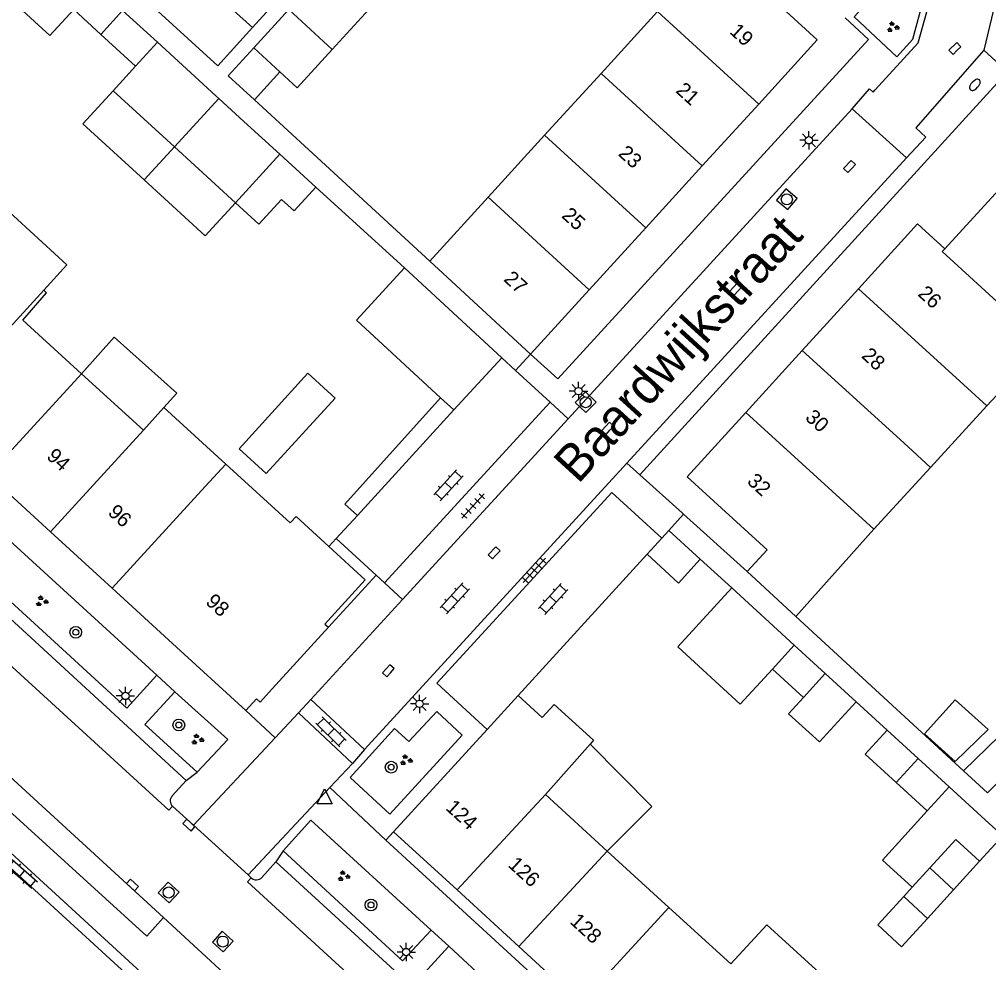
# Model space of a CAD drawing. Extents: x 128000 to 131008, y 398996 to 402500.
# Drawn here: x 129230.9 to 129296.8, y 399441.1 to 399505.2 of the extents above; entities that cross this region are included whole.
import ezdxf

# ---------------------------------------------------------------- set-up
doc = ezdxf.new("R2010")
doc.units = 0
for name, color, linetype in [('gg-afsc-erfafscheiding', 7, 'Continuous'), ('gg-afsc-muur', 7, 'Continuous'), ('gg-anno-huisnummerreeks BGT', 7, 'Continuous'), ('gg-anno-openbare ruimte label', 7, 'Continuous'), ('gg-bbg-bijgebouw', 7, 'Continuous'), ('gg-bbg-gedigitaliseerde bebouwing', 7, 'Continuous'), ('gg-bbg-gedigitaliseerde bijgebouw', 7, 'Continuous'), ('gg-bbg-hoofdgebouw', 7, 'Continuous'), ('gg-bbg-luifel en loopbrug', 7, 'Continuous'), ('gg-bbg-tussenscheiding', 7, 'Continuous'), ('gg-knt-verharding', 7, 'Continuous'), ('gg-knt-verharding nz', 7, 'Continuous'), ('gt-grn-weggrens', 7, 'Continuous'), ('gt-symb-boom', 7, 'Continuous'), ('gt-symb-brandkraan', 7, 'Continuous'), ('gt-symb-groenvak', 7, 'Continuous'), ('gt-symb-klinker verharding', 7, 'Continuous'), ('gt-symb-kolk', 7, 'Continuous'), ('gt-symb-lichtmast', 7, 'Continuous'), ('gt-symb-rioolschacht', 7, 'Continuous'), ('gt-symb-tegel verharding', 7, 'Continuous'), ('gt-symb-waterafsluiter', 7, 'Continuous')]:
    doc.layers.add(name, color=color, linetype=linetype)

# ---------------------------------------------------------------- blocks, each defined once
blk = doc.blocks.new('gt0-WAFSL')
at = {"layer": 'gt-symb-waterafsluiter'}
for p, q in [((-0.5, -0.333), (0, 0.667)), ((0, 0.667), (0.5, -0.333)), ((0.5, -0.333), (-0.5, -0.333))]:
    blk.add_line(p, q, dxfattribs=at)
blk = doc.blocks.new('gt0-GRVAK')
at = {"layer": 'gt-symb-groenvak'}
for p, q in [((-0.11, 0.189), (-0.228, 0.24)), ((-0.182, 0.153), (0.088, 0.153)), ((-0.091, 0.211), (-0.156, 0.322)), ((-0.047, 0.214), (-0.047, 0.393)), ((-0.004, 0.211), (0.061, 0.322)), ((0.015, 0.189), (0.133, 0.24)), ((0.262, -0.052), (0.197, 0.059)), ((0.305, -0.049), (0.305, 0.13)), ((0.349, -0.052), (0.414, 0.059)), ((-0.245, -0.228), (-0.363, -0.177)), ((-0.318, -0.264), (-0.047, -0.264)), ((-0.226, -0.206), (-0.291, -0.095)), ((-0.183, -0.203), (-0.183, -0.024)), ((-0.139, -0.206), (-0.074, -0.095)), ((-0.12, -0.228), (-0.002, -0.177)), ((0.243, -0.074), (0.125, -0.023)), ((0.17, -0.11), (0.441, -0.11)), ((0.368, -0.074), (0.486, -0.023))]:
    blk.add_line(p, q, dxfattribs=at)
blk = doc.blocks.new('gt0-KL1')
at = {"layer": 'gt-symb-klinker verharding'}
for p, q in [((-1.15, 0.3), (1.15, 0.3)), ((-1, -0.3), (-1, 0.3)), ((-0.5, 0.3), (-0.5, 0.45)), ((0, -0.3), (0, 0.3)), ((0.5, 0.3), (0.5, 0.45)), ((1, -0.3), (1, 0.3)), ((-1.15, -0.3), (1.15, -0.3)), ((-0.5, -0.45), (-0.5, -0.3)), ((0.5, -0.45), (0.5, -0.3))]:
    blk.add_line(p, q, dxfattribs=at)
blk = doc.blocks.new('gt0-BOOM')
at = {"layer": 'gt-symb-boom'}
for radius in [0.4, 0.2]:
    blk.add_circle((0, 0), radius, dxfattribs=at)
blk = doc.blocks.new('gt0-RS')
at = {"layer": 'gt-symb-rioolschacht'}
blk.add_lwpolyline([(-0.5, -0.5), (0.5, -0.5), (0.5, 0.5), (-0.5, 0.5)], close=True, dxfattribs=at)
blk.add_circle((0, 0), 0.375, dxfattribs=at)
blk = doc.blocks.new('gt0-KOLK')
at = {"layer": 'gt-symb-kolk'}
blk.add_lwpolyline([(0, 0), (0.375, 0), (0.375, 0.4), (-0.375, 0.4), (-0.375, 0), (0, 0)], dxfattribs=at)
blk = doc.blocks.new('gt0-LMAST')
at = {"layer": 'gt-symb-lichtmast'}
for p, q in [((-0.182, 0.173), (-0.447, 0.438)), ((-0.005, 0.246), (-0.005, 0.621)), ((0.172, 0.173), (0.437, 0.438)), ((-0.255, -0.004), (-0.63, -0.004)), ((-0.182, -0.181), (-0.447, -0.446)), ((-0.005, -0.254), (-0.005, -0.629)), ((0.437, -0.446), (0.172, -0.181)), ((0.245, -0.004), (0.62, -0.004))]:
    blk.add_line(p, q, dxfattribs=at)
blk.add_circle((-0.005, -0.004), 0.25, dxfattribs=at)
blk = doc.blocks.new('gt0-TEG1')
at = {"layer": 'gt-symb-tegel verharding'}
for p, q in [((-1.125, 0), (1.125, 0)), ((-0.9, -0.25), (-0.9, 0.25)), ((-0.45, -0.25), (-0.45, 0.25)), ((0, -0.25), (0, 0.25)), ((0.45, -0.25), (0.45, 0.25)), ((0.9, -0.25), (0.9, 0.25))]:
    blk.add_line(p, q, dxfattribs=at)
blk = doc.blocks.new('gt0-BR')
at = {"layer": 'gt-symb-brandkraan'}
for centre, radius, start, end in [((-0.244, 0), 0.206, 107.56694, 252.43307), ((0.599, -2.664), 3, 106.89205, 107.56694), ((0, -0.691), 0.938, 73.10799, 106.89205), ((-0.599, -2.664), 3, 72.43309, 73.10799), ((0.244, 0), 0.206, 287.56695, 72.43309), ((0.599, 2.664), 3, 252.43307, 253.10797), ((0, 0.691), 0.938, 253.10797, 286.89206), ((-0.599, 2.664), 3, 286.89206, 287.56695)]:
    blk.add_arc(centre, radius, start, end, dxfattribs=at)

msp = doc.modelspace()

# ---------------------------------------------------------------- linework, layer by layer
at = {"layer": 'gg-afsc-erfafscheiding'}
for p, q in [((129255.302, 399514.087), (129246.739, 399504.636)), ((129258.8, 399488.76), (129246.876, 399499.722)), ((129257.092, 399488.295), (129251.05, 399493.79)), ((129275.96, 399471.64), (129276.057, 399471.553)), ((129276.057, 399471.553), (129280.374, 399467.665)), ((129277.193, 399468.496), (129279.332, 399466.538)), ((129283.695, 399464.605), (129295.085, 399454.111)), ((129287.785, 399458.805), (129289.89, 399456.88))]:
    msp.add_line(p, q, dxfattribs=at)
at = {"layer": 'gg-afsc-muur'}
for p, q in [((129253.881, 399471.47), (129252.438, 399469.891)), ((129252.438, 399469.891), (129251.945, 399469.351)), ((129264.813, 399459.221), (129273.568, 399468.829))]:
    msp.add_line(p, q, dxfattribs=at)
at = {"layer": 'gg-bbg-bijgebouw'}
for p, q in [((129257.092, 399488.295), (129263.707, 399482.192)), ((129263.707, 399482.192), (129260.432, 399478.642)), ((129260.432, 399478.642), (129259.529, 399479.475)), ((129275.052, 399470.453), (129274.573, 399469.929)), ((129277.193, 399468.496), (129275.052, 399470.453)), ((129274.573, 399469.929), (129273.568, 399468.829)), ((129273.568, 399468.829), (129275.709, 399466.872))]:
    msp.add_line(p, q, dxfattribs=at)
msp.add_lwpolyline([(129259.529, 399479.475), (129253.817, 399484.745), (129257.092, 399488.295)], dxfattribs=at)
at = {"layer": 'gg-bbg-gedigitaliseerde bebouwing'}
for p, q in [((129300.35, 399482.92), (129296.676, 399478.913)), ((129239.328, 399477.269), (129235.116, 399481.107)), ((129240.723, 399478.797), (129239.328, 399477.269)), ((129244.926, 399474.959), (129240.723, 399478.797)), ((129296.676, 399478.913), (129292.841, 399474.73)), ((129292.841, 399474.73), (129288.99, 399470.531)), ((129288.99, 399470.531), (129283.695, 399464.605)), ((129269.934, 399456.193), (129269.693, 399455.919)), ((129269.693, 399455.919), (129266.665, 399452.49)), ((129266.665, 399452.49), (129270.858, 399448.658)), ((129270.858, 399448.658), (129275.063, 399444.814)), ((129275.063, 399444.814), (129279.259, 399440.979))]:
    msp.add_line(p, q, dxfattribs=at)
for points in [[(129232.551, 399486.791), (129234.126, 399488.513), (129229.927, 399492.347), (129228.354, 399490.624)], [(129235.116, 399481.107), (129231.135, 399484.734), (129232.75, 399486.61), (129232.551, 399486.791)], [(129244.926, 399474.959), (129249.309, 399470.957), (129249.71, 399471.396)], [(129284.17, 399438.11), (129285.806, 399439.897), (129281.706, 399443.651), (129279.259, 399440.979)]]:
    msp.add_lwpolyline(points, dxfattribs=at)
at = {"layer": 'gg-bbg-gedigitaliseerde bijgebouw'}
for p, q in [((129252.156, 399503.137), (129255.923, 399507.263)), ((129236.443, 399504.165), (129237.912, 399505.805)), ((129240.28, 399503.638), (129237.912, 399505.805)), ((129249.218, 399505.851), (129246.833, 399503.248)), ((129238.802, 399502.003), (129236.443, 399504.165)), ((129240.28, 399503.638), (129244.258, 399500)), ((129246.833, 399503.248), (129248.615, 399501.62)), ((129237.28, 399500.342), (129238.802, 399502.003)), ((129241.451, 399496.521), (129237.28, 399500.342)), ((129244.258, 399500), (129244.462, 399499.813)), ((129244.462, 399499.813), (129246.17, 399498.25)), ((129246.17, 399498.25), (129248.607, 399496.023)), ((129245.595, 399492.725), (129241.451, 399496.521)), ((129248.607, 399496.023), (129251.05, 399493.79)), ((129277.193, 399468.496), (129275.709, 399466.872)), ((129279.332, 399466.538), (129283.576, 399462.654)), ((129283.576, 399462.654), (129285.68, 399460.73)), ((129284.2, 399459.1), (129282.095, 399461.025)), ((129285.68, 399460.73), (129284.2, 399459.1)), ((129289.89, 399456.88), (129291.997, 399454.953)), ((129291.997, 399454.953), (129294.1, 399453.03)), ((129292.62, 399451.4), (129290.515, 399453.321)), ((129294.1, 399453.03), (129296.824, 399450.539)), ((129294.413, 399446.023), (129296.18, 399447.96)), ((129291.602, 399446.203), (129291.023, 399445.57)), ((129292.641, 399444.081), (129294.413, 399446.023))]:
    msp.add_line(p, q, dxfattribs=at)
for points in [[(129240.306, 399505.74), (129242.656, 399508.334), (129246.739, 399504.636)], [(129228.756, 399507.952), (129232.973, 399504.087), (129234.599, 399505.855)], [(129246.739, 399504.636), (129244.389, 399502.041), (129240.306, 399505.74)], [(129248.615, 399501.62), (129249.791, 399500.546), (129252.156, 399503.137)], [(129251.05, 399493.79), (129249.57, 399492.17), (129248.716, 399492.95)], [(129248.716, 399492.95), (129247.18, 399491.273), (129245.595, 399492.725)], [(129279.332, 399466.538), (129275.664, 399462.532), (129279.913, 399458.641), (129282.095, 399461.025)], [(129296.761, 399456.919), (129294.528, 399454.736), (129292.435, 399456.634), (129294.528, 399458.943), (129296.761, 399456.919)], [(129290.515, 399453.321), (129288.4, 399455.25), (129289.89, 399456.88)], [(129292.62, 399451.4), (129289.574, 399448.045), (129291.602, 399446.203)], [(129296.824, 399450.539), (129297.758, 399449.685), (129296.18, 399447.96)], [(129291.023, 399445.57), (129289.25, 399443.63), (129290.87, 399442.14), (129292.641, 399444.081)]]:
    msp.add_lwpolyline(points, dxfattribs=at)
at = {"layer": 'gg-bbg-hoofdgebouw'}
for p, q in [((129274.272, 399505.718), (129270.441, 399501.519)), ((129266.61, 399497.32), (129270.441, 399501.519)), ((129277.328, 399495.232), (129281.164, 399499.435)), ((129266.61, 399497.32), (129262.769, 399493.111)), ((129273.482, 399491.019), (129277.328, 399495.232)), ((129262.769, 399493.111), (129258.8, 399488.76)), ((129293.81, 399489.59), (129297.492, 399493.608)), ((129269.635, 399486.806), (129273.482, 399491.019)), ((129258.8, 399488.76), (129265.65, 399482.44)), ((129265.65, 399482.44), (129269.635, 399486.806)), ((129284.121, 399482.674), (129287.941, 399486.873)), ((129280.284, 399478.457), (129284.121, 399482.674)), ((129276.309, 399474.098), (129280.284, 399478.457)), ((129233.012, 399470.363), (129228.802, 399474.212)), ((129251.945, 399469.351), (129249.71, 399471.396)), ((129237.207, 399466.527), (129233.012, 399470.363)), ((129280.374, 399467.665), (129283.695, 399464.605)), ((129241.59, 399462.52), (129237.207, 399466.527)), ((129251.914, 399463.864), (129248.088, 399459.682)), ((129246.298, 399458.214), (129241.59, 399462.52)), ((129262.71, 399456.927), (129264.813, 399459.221)), ((129262.71, 399456.927), (129256.33, 399449.97)), ((129260.66, 399446.01), (129256.33, 399449.97)), ((129264.865, 399442.164), (129260.66, 399446.01)), ((129269.075, 399438.314), (129264.865, 399442.164))]:
    msp.add_line(p, q, dxfattribs=at)
for points in [[(129278.26, 399510.09), (129285.14, 399503.79), (129281.164, 399499.435)], [(129287.941, 399486.873), (129291.96, 399491.29), (129293.81, 399489.59)], [(129276.309, 399474.098), (129281.736, 399469.13), (129280.374, 399467.665)], [(129251.945, 399469.351), (129254.417, 399467.09), (129251.67, 399464.087), (129251.914, 399463.864)], [(129209.958, 399455.29), (129214.19, 399459.93), (129216.46, 399457.85), (129217.61, 399459.11), (129238.93, 399439.6)], [(129248.088, 399459.682), (129247.263, 399458.781), (129247.02, 399459.003), (129246.298, 399458.214)], [(129269.934, 399456.193), (129267.252, 399458.628), (129266.45, 399457.744), (129264.813, 399459.221)]]:
    msp.add_lwpolyline(points, dxfattribs=at)
at = {"layer": 'gg-bbg-luifel en loopbrug'}
for p, q in [((129236.443, 399504.165), (129234.599, 399505.855)), ((129248.615, 399501.62), (129246.876, 399499.722)), ((129237.28, 399500.342), (129235.215, 399498.088)), ((129239.372, 399494.279), (129235.215, 399498.088)), ((129241.451, 399496.521), (129239.372, 399494.279)), ((129260.432, 399478.642), (129253.881, 399471.47)), ((129285.68, 399460.73), (129287.785, 399458.805)), ((129298.48, 399457.43), (129295.085, 399454.111))]:
    msp.add_line(p, q, dxfattribs=at)
for points in [[(129246.833, 399503.248), (129245.1, 399501.357), (129246.876, 399499.722)], [(129245.595, 399492.725), (129243.528, 399490.47), (129239.372, 399494.279)], [(129235.116, 399481.107), (129237.349, 399483.599), (129241.607, 399479.783), (129240.723, 399478.797)], [(129245.837, 399476.006), (129247.684, 399474.32), (129252.363, 399479.445), (129250.517, 399481.13), (129245.837, 399476.006)], [(129253.881, 399471.47), (129253.035, 399472.229), (129259.529, 399479.475)], [(129287.785, 399458.805), (129285.286, 399456.073), (129283.187, 399457.992), (129284.2, 399459.1)], [(129269.693, 399455.919), (129273.903, 399451.69), (129270.858, 399448.658)], [(129295.085, 399454.111), (129296.71, 399452.614), (129300.01, 399455.87)]]:
    msp.add_lwpolyline(points, dxfattribs=at)
at = {"layer": 'gg-bbg-tussenscheiding'}
for p, q in [((129252.156, 399503.137), (129249.218, 399505.851)), ((129274.272, 399505.718), (129281.164, 399499.435)), ((129238.802, 399502.003), (129240.28, 399503.638)), ((129277.328, 399495.232), (129270.441, 399501.519)), ((129244.462, 399499.813), (129241.451, 399496.521)), ((129266.61, 399497.32), (129273.482, 399491.019)), ((129245.595, 399492.725), (129248.607, 399496.023)), ((129262.769, 399493.111), (129269.635, 399486.806)), ((129287.941, 399486.873), (129294.844, 399480.593)), ((129284.121, 399482.674), (129291.019, 399476.401)), ((129228.802, 399474.212), (129235.116, 399481.107)), ((129294.844, 399480.593), (129296.676, 399478.913)), ((129280.284, 399478.457), (129287.178, 399472.192)), ((129233.012, 399470.363), (129239.328, 399477.269)), ((129291.019, 399476.401), (129292.841, 399474.73)), ((129243.535, 399473.436), (129244.926, 399474.959)), ((129237.207, 399466.527), (129243.535, 399473.436)), ((129287.178, 399472.192), (129288.99, 399470.531)), ((129283.576, 399462.654), (129282.095, 399461.025)), ((129290.515, 399453.321), (129291.997, 399454.953)), ((129294.1, 399453.03), (129292.62, 399451.4)), ((129260.66, 399446.01), (129266.665, 399452.49)), ((129264.865, 399442.164), (129270.858, 399448.658)), ((129292.796, 399447.51), (129291.602, 399446.203)), ((129292.796, 399447.51), (129294.413, 399446.023)), ((129291.023, 399445.57), (129292.641, 399444.081)), ((129269.075, 399438.314), (129275.063, 399444.814))]:
    msp.add_line(p, q, dxfattribs=at)
for points in [[(129298.5, 399484.6), (129298.69, 399484.8), (129293.637, 399489.402), (129293.81, 399489.59)], [(129226.07, 399480.07), (129226.252, 399479.904), (129232.551, 399486.791)], [(129296.18, 399447.96), (129294.57, 399449.45), (129292.796, 399447.51)]]:
    msp.add_lwpolyline(points, dxfattribs=at)
at = {"layer": 'gg-knt-verharding'}
for p, q in [((129296.46, 399503.106), (129291.842, 399497.829)), ((129273.07, 399474.23), (129298.082, 399501.626)), ((129287.516, 399499.12), (129268.207, 399478.041)), ((129291.208, 399495.777), (129287.516, 399499.12)), ((129272.197, 399475.027), (129291.208, 399495.777)), ((129263.707, 399482.192), (129264.638, 399481.333)), ((129264.638, 399481.333), (129266.985, 399479.168)), ((129242.245, 399453.444), (129213.592, 399479.784)), ((129266.985, 399479.168), (129255.721, 399466.886)), ((129268.207, 399478.041), (129256.954, 399465.756)), ((129254.361, 399455.561), (129272.197, 399475.027)), ((129275.96, 399471.64), (129273.07, 399474.23)), ((129240.239, 399460.612), (129226.64, 399473.05)), ((129255.154, 399467.405), (129252.438, 399469.891)), ((129255.721, 399466.886), (129255.154, 399467.405)), ((129250.724, 399458.955), (129256.954, 399465.756)), ((129245.064, 399456.234), (129241.464, 399459.484)), ((129249.874, 399458.047), (129250.724, 399458.955)), ((129250.724, 399458.955), (129254.361, 399455.561)), ((129253.542, 399454.615), (129249.874, 399458.047)), ((129242.985, 399454.009), (129245.064, 399456.234)), ((129254.361, 399455.561), (129253.542, 399454.615)), ((129241.298, 399452.41), (129242.245, 399453.444)), ((129241.314, 399451.711), (129242.734, 399450.416)), ((129242.734, 399450.416), (129246.445, 399447.03)), ((129248.836, 399448.661), (129250.704, 399450.759)), ((129250.704, 399450.759), (129258.886, 399443.278)), ((129256.33, 399449.97), (129255.82, 399449.39)), ((129255.82, 399449.39), (129290.279, 399417.821)), ((129248.333, 399447.917), (129247.382, 399446.856)), ((129286.09, 399413.396), (129248.333, 399447.917)), ((129246.445, 399447.03), (129246.666, 399446.829)), ((129239.561, 399442.88), (129240.704, 399444.13)), ((129240.704, 399444.13), (129246.679, 399438.648)), ((129260.087, 399442.18), (129267.335, 399435.539))]:
    msp.add_line(p, q, dxfattribs=at)
for points in [[(129305.658, 399517.849), (129298.278, 399510.682), (129296.46, 399503.106)], [(129289.075, 399500.401), (129291.997, 399503.596), (129293.181, 399507.838), (129292.529, 399508.553), (129288.908, 399511.853), (129288.28, 399511.193)], [(129287.656, 399505.364), (129290.549, 399502.636), (129291.647, 399503.838), (129292.379, 399506.622), (129290.432, 399508.412), (129287.656, 399505.364)], [(129265.65, 399482.44), (129267.5, 399480.75), (129288.62, 399503.83), (129287.03, 399505.286)], [(129287.516, 399499.12), (129288.699, 399500.461), (129288.934, 399500.239), (129289.075, 399500.401)], [(129291.842, 399497.829), (129292.519, 399497.18), (129291.208, 399495.777)], [(129226.64, 399473.05), (129224.55, 399470.883), (129238.199, 399458.364), (129240.239, 399460.612)], [(129274.573, 399469.929), (129271.183, 399473.03), (129259.29, 399460.064), (129262.71, 399456.927)], [(129238.93, 399439.6), (129239.44, 399440.16), (129217.55, 399460.23)], [(129241.464, 399459.484), (129239.418, 399457.25), (129242.985, 399454.009)], [(129239.561, 399442.88), (129223.324, 399457.636), (129224.496, 399459.002)], [(129256.4, 399456.987), (129253.39, 399453.658), (129256.082, 399451.166), (129261.002, 399456.543), (129259.269, 399458.142), (129257.378, 399456.11), (129256.4, 399456.987)], [(129258.886, 399443.278), (129256.947, 399441.201), (129248.836, 399448.661)], [(129265.414, 399433.442), (129258.16, 399440.076), (129260.087, 399442.18)]]:
    msp.add_lwpolyline(points, dxfattribs=at)
for centre, radius, start, end in [((129241.623, 399452.068), 0.472, 133.48383, 229.13869), ((129247.01, 399447.214), 0.516, 228.22227, 316.09687)]:
    msp.add_arc(centre, radius, start, end, dxfattribs=at)
at = {"layer": 'gg-knt-verharding nz'}
msp.add_line((129240.704, 399444.13), (129224.496, 399459.002), dxfattribs=at)
for points in [[(129241.314, 399451.711), (129241.058, 399451.444), (129227.213, 399464.079), (129215.475, 399474.913), (129211.63, 399478.432), (129211.942, 399478.776)], [(129246.666, 399446.829), (129246.419, 399446.561), (129272.374, 399422.78), (129284.797, 399411.425)]]:
    msp.add_lwpolyline(points, dxfattribs=at)
at = {"layer": 'gt-grn-weggrens'}
for p, q in [((129296.46, 399503.106), (129298.082, 399501.626)), ((129264.638, 399481.333), (129265.65, 399482.44)), ((129268.207, 399478.041), (129266.985, 399479.168)), ((129272.197, 399475.027), (129273.07, 399474.23)), ((129276.057, 399471.553), (129275.052, 399470.453)), ((129251.914, 399463.864), (129255.154, 399467.405)), ((129255.721, 399466.886), (129256.954, 399465.756)), ((129241.464, 399459.484), (129240.239, 399460.612)), ((129246.298, 399458.214), (129248.288, 399456.352)), ((129249.874, 399458.047), (129248.288, 399456.352)), ((129248.288, 399456.352), (129242.734, 399450.416)), ((129253.542, 399454.615), (129251.999, 399452.966)), ((129242.245, 399453.444), (129242.985, 399454.009)), ((129251.999, 399452.966), (129246.445, 399447.03)), ((129255.82, 399449.39), (129251.999, 399452.966)), ((129248.836, 399448.661), (129248.333, 399447.917)), ((129260.087, 399442.18), (129258.886, 399443.278))]:
    msp.add_line(p, q, dxfattribs=at)

# ---------------------------------------------------------------- block references
at = {"layer": 'gt-symb-boom'}
for p in [(129234.733, 399463.528), (129241.738, 399457.222), (129256.178, 399454.357), (129254.804, 399444.994)]:
    msp.add_blockref('gt0-BOOM', p, dxfattribs=at)
at = {"layer": 'gt-symb-brandkraan', "rotation": 47.63383016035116}
msp.add_blockref('gt0-BR', (129295.86, 399500.74), dxfattribs=at)
at = {"layer": 'gt-symb-groenvak'}
for p in [(129290.271, 399504.661), (129232.411, 399465.629), (129242.995, 399456.242), (129257.174, 399454.835), (129252.935, 399446.946)]:
    msp.add_blockref('gt0-GRVAK', p, dxfattribs=at)
at = {"layer": 'gt-symb-klinker verharding'}
for p, rotation in [((129260.065, 399473.511), 47.595199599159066), ((129260.495, 399465.831), 47.55289814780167), ((129267.179, 399465.787), 47.63383016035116), ((129252.088, 399456.757), 135.243120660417), ((129231.078, 399447.108), -41.30991847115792)]:
    msp.add_blockref('gt0-KL1', p, dxfattribs=dict(at, rotation=rotation))
at = {"layer": 'gt-symb-kolk'}
for p, rotation in [((129294.643, 399503.07), 44.51376743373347), ((129287.484, 399495.057), 47.55289814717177), ((129279.758, 399486.727), 47.55289814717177), ((129271.051, 399477.259), 47.5528981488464), ((129263.322, 399468.795), 47.55289814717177), ((129256.126, 399460.779), 47.55289814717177), ((129242.563, 399450.563), 137.3910038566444), ((129238.45, 399446.201), -42.52804406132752)]:
    msp.add_blockref('gt0-KOLK', p, dxfattribs=dict(at, rotation=rotation))
at = {"layer": 'gt-symb-lichtmast'}
for p in [(129284.577, 399496.976), (129268.917, 399479.928), (129238.116, 399459.202), (129258.112, 399458.664), (129257.203, 399441.795)]:
    msp.add_blockref('gt0-LMAST', p, dxfattribs=at)
at = {"layer": 'gt-symb-rioolschacht'}
for p, rotation in [((129283.074, 399492.961), 49.703103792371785), ((129269.397, 399479.165), 46.296430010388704), ((129241.049, 399445.839), -42.77092864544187), ((129244.727, 399442.506), -42.36616983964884)]:
    msp.add_blockref('gt0-RS', p, dxfattribs=dict(at, rotation=rotation))
at = {"layer": 'gt-symb-tegel verharding'}
for p, rotation in [((129261.736, 399472.111), 47.552898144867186), ((129265.909, 399467.731), 47.595199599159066)]:
    msp.add_blockref('gt0-TEG1', p, dxfattribs=dict(at, rotation=rotation))
at = {"layer": 'gt-symb-waterafsluiter'}
msp.add_blockref('gt0-WAFSL', (129251.654, 399452.209), dxfattribs=at)

# ---------------------------------------------------------------- texts
at = {"layer": 'gg-anno-huisnummerreeks BGT'}
for s, rotation, p in [('19', 317.6, (129279.127, 399504.289)), ('21', 317.6, (129275.465, 399500.277)), ('23', 317.6, (129271.552, 399495.991)), ('25', 317.6, (129267.706, 399491.778)), ('27', 317.6, (129263.763, 399487.459)), ('26', 317.7, (129291.92, 399486.457)), ('28', 317.7, (129288.091, 399482.248)), ('30', 317.7, (129284.262, 399478.04)), ('94', 317.6, (129232.682, 399475.406)), ('32', 317.6, (129280.312, 399473.705)), ('96', 317.6, (129236.858, 399471.588)), ('98', 317.6, (129243.502, 399465.514)), ('124', 317.6, (129259.819, 399451.521)), ('126', 317.6, (129264.06, 399447.642)), ('128', 317.6, (129268.267, 399443.795))]:
    msp.add_text(s, height=1, rotation=rotation, dxfattribs=at).set_placement(p)
at = {"layer": 'gg-anno-openbare ruimte label'}
msp.add_text('Baardwijkstraat', height=2.5, rotation=47.6, dxfattribs=at).set_placement((129268.88, 399473.549))

doc.saveas('drawing.dxf')
